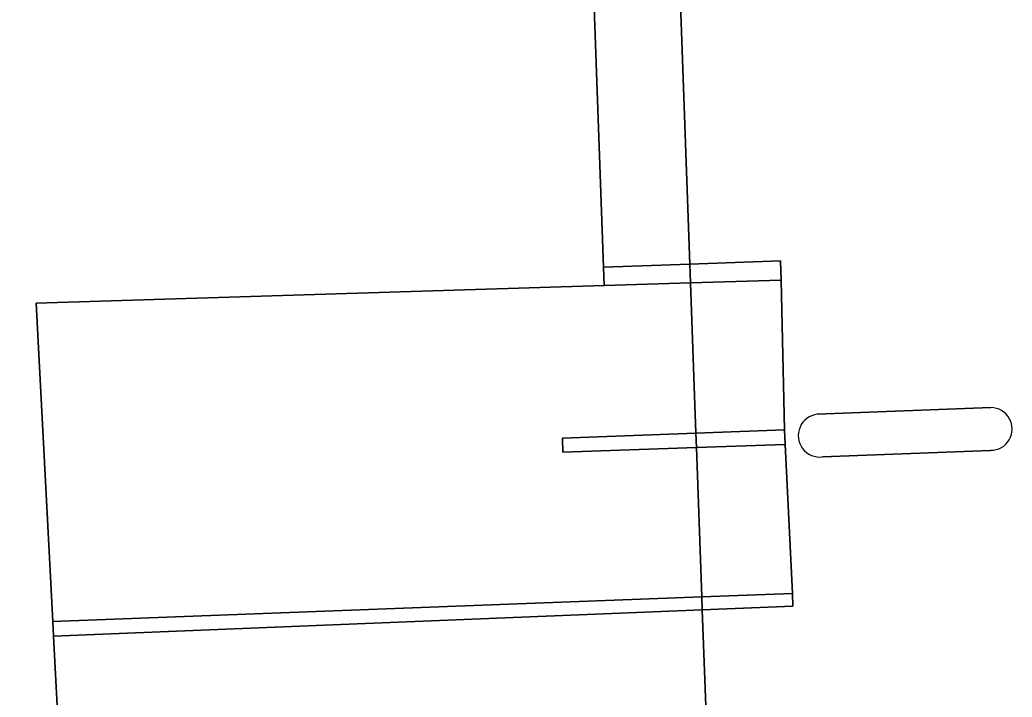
# Model space of a CAD drawing. Extents: x 161084 to 161928, y 385354 to 386522.
# Drawn here: x 161318.58 to 161339.95, y 386414.22 to 386428.81 of the extents above; entities that cross this region are included whole.
import ezdxf

# ---------------------------------------------------------------- set-up
doc = ezdxf.new("R2010")
doc.units = 0
for name, color, linetype in [('IMGEO_Muur', 7, 'Continuous'), ('IMGEO_Pand', 7, 'Continuous'), ('IMGEO_Pand_overbouw', 7, 'Continuous'), ('IMGEO_Rijbaan_lokaal_open', 7, 'Continuous'), ('IMGEO_Verkeerseiland_open', 7, 'Continuous'), ('IMGEO_Voetpad_open', 7, 'Continuous')]:
    doc.layers.add(name, color=color, linetype=linetype)

msp = doc.modelspace()

# ---------------------------------------------------------------- linework, layer by layer
at = {"layer": 'IMGEO_Muur'}
for points in [[(161331.152, 386423.483), (161331.167, 386423.085), (161333.026, 386423.143), (161333.012, 386423.549)], [(161333.012, 386423.549), (161333.026, 386423.143), (161334.977, 386423.204), (161334.967, 386423.618)], [(161333.154, 386419.598), (161333.143, 386419.907), (161330.268, 386419.801), (161330.278, 386419.498)], [(161333.143, 386419.907), (161333.154, 386419.598), (161335.068, 386419.664), (161335.051, 386419.977)], [(161335.233, 386416.182), (161335.226, 386416.454), (161333.27, 386416.38), (161333.28, 386416.103)], [(161333.28, 386416.103), (161333.27, 386416.38), (161319.289, 386415.848), (161319.306, 386415.535)]]:
    msp.add_lwpolyline(points, close=True, dxfattribs=at)
at = {"layer": 'IMGEO_Pand'}
msp.add_lwpolyline([(161293.641, 386390.105), (161326.176, 386391.304), (161329.852, 386391.439), (161334.128, 386391.597), (161333.981, 386395.715), (161333.853, 386400.186), (161332.054, 386400.121), (161331.897, 386404.459), (161333.696, 386404.523), (161333.396, 386412.899), (161319.47, 386412.4), (161319.306, 386415.535), (161319.289, 386415.848), (161318.93, 386422.703), (161331.167, 386423.085), (161331.152, 386423.483), (161330.696, 386436.283), (161332.549, 386436.371), (161331.756, 386458.523), (161305.962, 386457.591), (161305.965, 386457.491), (161303.542, 386455.014)], dxfattribs=at)
at = {"layer": 'IMGEO_Pand_overbouw'}
msp.add_lwpolyline([(161333.396, 386412.899), (161333.28, 386416.103), (161333.27, 386416.38), (161333.154, 386419.598), (161333.143, 386419.907), (161333.026, 386423.143), (161331.167, 386423.085), (161318.93, 386422.703), (161319.289, 386415.848), (161319.306, 386415.535), (161319.47, 386412.4)], close=True, dxfattribs=at)
at = {"layer": 'IMGEO_Rijbaan_lokaal_open'}
for points in [[(161331.167, 386423.085), (161318.93, 386422.703), (161319.289, 386415.848), (161333.27, 386416.38), (161333.154, 386419.598), (161330.278, 386419.498), (161330.268, 386419.801), (161333.143, 386419.907), (161333.026, 386423.143)], [(161334.977, 386423.204), (161333.026, 386423.143), (161333.143, 386419.907), (161335.051, 386419.977)], [(161335.068, 386419.664), (161333.154, 386419.598), (161333.27, 386416.38), (161335.226, 386416.454)], [(161319.306, 386415.535), (161319.47, 386412.4), (161333.396, 386412.899), (161333.28, 386416.103)]]:
    msp.add_lwpolyline(points, close=True, dxfattribs=at)
at = {"layer": 'IMGEO_Verkeerseiland_open'}
for points in [[(161339.495, 386420.456), (161335.757, 386420.313)], [(161335.869, 386419.394), (161339.491, 386419.536)]]:
    msp.add_lwpolyline(points, dxfattribs=at)
for centre, radius, start, end in [((161335.811, 386419.853), 0.463, 96.757, 277.1399), ((161339.494, 386419.996), 0.46, 269.6265, 89.8753)]:
    msp.add_arc(centre, radius, start, end, dxfattribs=at)
at = {"layer": 'IMGEO_Voetpad_open'}
for points in [[(161332.549, 386436.371), (161333.012, 386423.549), (161334.967, 386423.618), (161334.977, 386423.204), (161335.051, 386419.977), (161335.068, 386419.664), (161335.226, 386416.454), (161335.233, 386416.182), (161333.28, 386416.103), (161333.396, 386412.899), (161333.696, 386404.523), (161335.707, 386404.563), (161335.846, 386400.254), (161333.853, 386400.186), (161333.981, 386395.715), (161334.128, 386391.597), (161329.852, 386391.439), (161329.913, 386389.908), (161330.014, 386387.403), (161330.132, 386384.464), (161338.302, 386384.775)], [(161335.757, 386420.313), (161339.495, 386420.456)], [(161339.491, 386419.536), (161335.869, 386419.394)]]:
    msp.add_lwpolyline(points, dxfattribs=at)
msp.add_lwpolyline([(161333.012, 386423.549), (161332.549, 386436.371), (161330.696, 386436.283), (161331.152, 386423.483)], close=True, dxfattribs=at)
for centre, radius, start, end in [((161335.811, 386419.853), 0.463, 96.757, 277.1399), ((161339.494, 386419.996), 0.46, 269.6265, 89.8753)]:
    msp.add_arc(centre, radius, start, end, dxfattribs=at)

doc.saveas('drawing.dxf')
